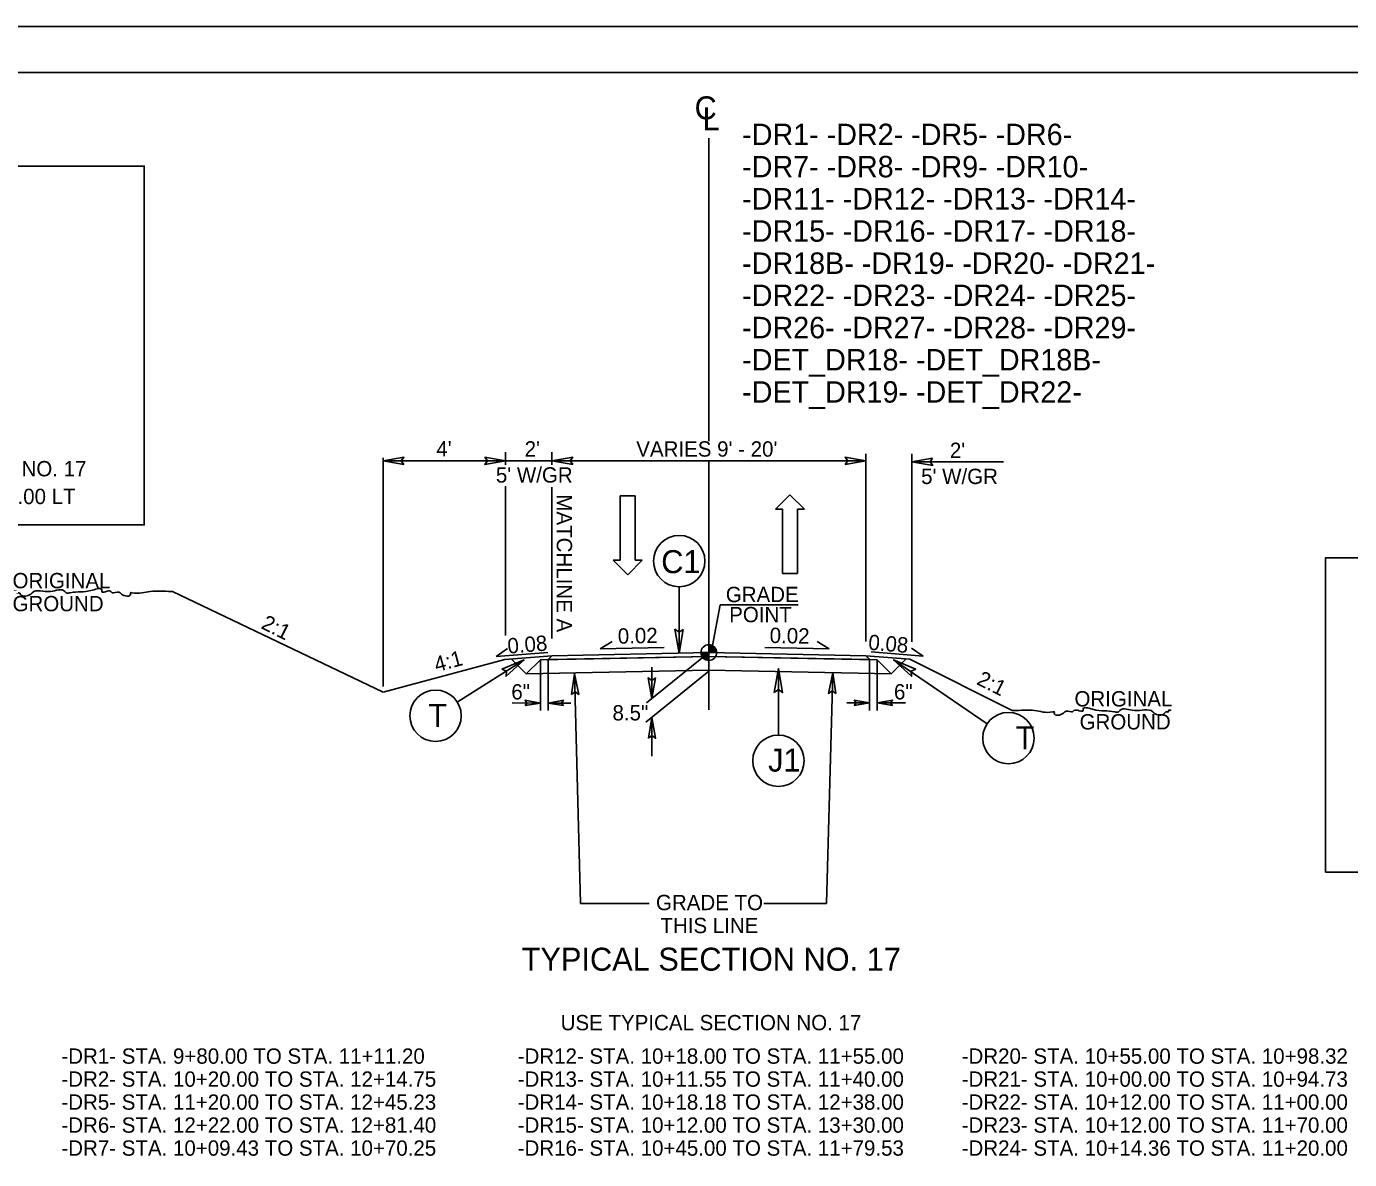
# Model space of a CAD drawing. Extents: x 18938 to 19565, y 6931 to 7973.
# Drawn here: x 19231 to 19317.4, y 7003.2 to 7077.1 of the extents above; entities that cross this region are included whole.
import ezdxf

# ---------------------------------------------------------------- set-up
doc = ezdxf.new("R2010")
doc.units = 0
for name, color, linetype in [('Default', 7, 'Continuous'), ('Old_Level_1', 7, 'Continuous'), ('Old_Level_11', 7, 'Continuous'), ('Old_Level_2', 7, 'Continuous'), ('Old_Level_3', 7, 'Continuous'), ('Prop Dimension', 7, 'Continuous'), ('Prop Pavement Schedule Description CELL', 7, 'Continuous'), ('Prop Shade Medium', 7, 'Continuous'), ('Prop Terminator CELL', 7, 'Continuous'), ('Sheet Data Field CELL', 7, 'Continuous'), ('Sheet Plot Border Outside CELL', 7, 'Continuous'), ('Sheet Typical CELL', 7, 'Continuous'), ('Typical Curb CELL', 7, 'Continuous'), ('Typical Detail Wedge1 CELL', 7, 'Continuous'), ('Typical Detail Wedge2 CELL', 7, 'Continuous'), ('Typical Detail Wedge3 CELL', 7, 'Continuous'), ('Typical Hinge Slope Arterial CELL', 7, 'Continuous'), ('Typical Pavement Slope Information CELL', 7, 'Continuous'), ('Typical Shoulder Slope Information CELL', 7, 'Continuous'), ('Typical Terminator CELL', 7, 'Continuous'), ('Typical Text General CELL', 7, 'Continuous'), ('Typical Text Grade Point CELL', 7, 'Continuous'), ('Typical Text ID Circle CELL', 7, 'Continuous'), ('Typical Text Label CELL', 7, 'Continuous')]:
    doc.layers.add(name, color=color, linetype=linetype)

msp = doc.modelspace()

# ---------------------------------------------------------------- linework, layer by layer
at = {"layer": 'Default'}
for points in [[(19205.68, 7044.588), (19238.721, 7044.588), (19238.721, 7067.99), (19205.68, 7067.99)], [(19315.789, 7021.933), (19365.041, 7021.933), (19365.041, 7042.425), (19315.789, 7042.425)]]:
    msp.add_lwpolyline(points, close=True, dxfattribs=at)
at = {"layer": 'Old_Level_1'}
for p, q in [((19268.06, 7035.856), (19275.56, 7036.006)), ((19275.56, 7036.006), (19283.06, 7035.856))]:
    msp.add_line(p, q, dxfattribs=at)
at = {"layer": 'Old_Level_3'}
for p, q in [((19262.305, 7048.761), (19265.327, 7048.761)), ((19262.734, 7032.967), (19264.571, 7032.964)), ((19266.548, 7032.964), (19265.071, 7032.964)), ((19284.572, 7032.967), (19286.048, 7032.967)), ((19288.386, 7032.971), (19286.548, 7032.967))]:
    msp.add_line(p, q, dxfattribs=at)
at = {"layer": 'Prop Dimension'}
msp.add_lwpolyline([(19155.167, 6930.669), (19382.434, 6930.669), (19382.434, 7077.102), (19155.167, 7077.102)], close=True, dxfattribs=at)
at = {"layer": 'Prop Pavement Schedule Description CELL'}
for p, q in [((19262.241, 7035.804), (19265.327, 7036.051)), ((19268.06, 7035.856), (19264.571, 7035.786)), ((19265.071, 7035.796), (19265.327, 7036.051)), ((19265.327, 7036.051), (19275.56, 7036.256)), ((19285.813, 7036.051), (19275.56, 7036.256)), ((19283.06, 7035.856), (19286.548, 7035.786)), ((19288.667, 7035.822), (19285.813, 7036.051)), ((19286.068, 7035.796), (19285.813, 7036.051)), ((19263.649, 7034.863), (19262.673, 7035.839)), ((19263.649, 7034.863), (19264.571, 7035.786)), ((19263.649, 7034.863), (19264.571, 7035.786)), ((19263.649, 7034.863), (19275.56, 7035.101)), ((19287.469, 7034.866), (19275.56, 7035.101)), ((19287.469, 7034.866), (19286.548, 7035.786)), ((19287.469, 7034.866), (19288.443, 7035.84)), ((19295.361, 7032.475), (19288.667, 7035.822)), ((19268.06, 7034.943), (19268.06, 7034.939)), ((19283.06, 7034.943), (19283.06, 7034.939))]:
    msp.add_line(p, q, dxfattribs=at)
at = {"layer": 'Prop Shade Medium'}
for p in [(19240.571, 7040.242), (19262.241, 7035.804)]:
    msp.add_line(p, (19254.305, 7033.672), dxfattribs=at)
at = {"layer": 'Sheet Data Field CELL'}
for points in [[(19255.655, 7048.529), (19254.305, 7048.761), (19255.662, 7049.001), (19255.49, 7048.761)], [(19260.955, 7048.994), (19262.305, 7048.761), (19260.947, 7048.521), (19261.12, 7048.761)], [(19266.677, 7048.529), (19265.327, 7048.761), (19266.684, 7049.001), (19266.512, 7048.761)], [(19284.463, 7048.529), (19285.813, 7048.761), (19284.456, 7049.001), (19284.628, 7048.761)], [(19290.165, 7048.932), (19288.815, 7048.7), (19290.172, 7048.46), (19290, 7048.7)], [(19266.602, 7033.521), (19266.799, 7034.877), (19267.074, 7033.526), (19266.83, 7033.692)], [(19272.083, 7034.601), (19271.851, 7033.251), (19271.611, 7034.609), (19271.851, 7034.436)], [(19283.841, 7033.586), (19283.645, 7034.942), (19283.369, 7033.592), (19283.613, 7033.758)], [(19271.619, 7030.678), (19271.851, 7032.028), (19272.091, 7030.67), (19271.851, 7030.843)]]:
    msp.add_lwpolyline(points, close=True, dxfattribs=at)
at = {"layer": 'Sheet Typical CELL'}
for p, q in [((19254.305, 7048.966), (19254.305, 7034.041)), ((19262.305, 7049.335), (19262.305, 7048.503)), ((19265.327, 7049.335), (19265.327, 7048.503)), ((19285.813, 7049.221), (19285.813, 7036.988)), ((19288.815, 7049.212), (19288.815, 7036.947)), ((19254.305, 7048.761), (19262.305, 7048.761)), ((19285.813, 7048.761), (19265.327, 7048.761)), ((19294.785, 7048.7), (19288.815, 7048.7)), ((19262.305, 7047.122), (19262.305, 7037.36)), ((19265.327, 7047.049), (19265.327, 7037.182)), ((19275.56, 7036.256), (19271.505, 7032.971)), ((19264.571, 7035.786), (19264.571, 7032.481)), ((19265.071, 7035.796), (19265.071, 7032.481)), ((19275.56, 7035.032), (19271.455, 7031.707)), ((19271.851, 7035.295), (19271.851, 7033.251)), ((19286.048, 7035.796), (19286.048, 7032.481)), ((19286.548, 7035.786), (19286.548, 7032.481)), ((19267.189, 7019.874), (19266.799, 7034.877)), ((19283.238, 7019.874), (19283.644, 7034.881)), ((19271.851, 7032.028), (19271.851, 7029.497)), ((19267.189, 7019.874), (19271.677, 7019.874)), ((19279.155, 7019.874), (19283.238, 7019.874))]:
    msp.add_line(p, q, dxfattribs=at)
at = {"layer": 'Typical Curb CELL'}
for points in [[(19230.207, 7040.242), (19230.379, 7040.242), (19230.379, 7040.156), (19230.55, 7040.156), (19230.635, 7040.071), (19231.321, 7040.071), (19231.406, 7040.156), (19232.606, 7040.242), (19233.548, 7040.242), (19233.633, 7040.156), (19233.891, 7040.156), (19235.346, 7040.328), (19235.946, 7040.328), (19235.946, 7040.242), (19236.546, 7040.242), (19236.631, 7040.156), (19236.717, 7040.156), (19237.145, 7040.156), (19237.231, 7040.071), (19237.83, 7040.071), (19237.83, 7040.156), (19237.916, 7040.156), (19239.115, 7040.242), (19240.486, 7040.242), (19240.571, 7040.242)], [(19305.725, 7032.475), (19305.554, 7032.475), (19305.554, 7032.389), (19305.383, 7032.389), (19305.297, 7032.304), (19304.612, 7032.304), (19304.526, 7032.389), (19303.327, 7032.475), (19302.385, 7032.475), (19302.299, 7032.389), (19302.042, 7032.389), (19300.586, 7032.561), (19299.986, 7032.561), (19299.986, 7032.475), (19299.387, 7032.475), (19299.301, 7032.389), (19299.216, 7032.389), (19298.787, 7032.389), (19298.702, 7032.304), (19298.102, 7032.304), (19298.102, 7032.389), (19298.016, 7032.389), (19296.817, 7032.475), (19295.447, 7032.475), (19295.361, 7032.475)]]:
    msp.add_spline(points, degree=3, dxfattribs=at)
at = {"layer": 'Typical Detail Wedge1 CELL'}
for p, q in [((19275.56, 7036.256), (19275.56, 7036.768)), ((19275.048, 7036.256), (19275.56, 7036.256)), ((19276.072, 7036.256), (19275.56, 7036.256)), ((19275.56, 7035.744), (19275.56, 7036.256)), ((19275.56, 7036.256), (19275.56, 7035.744))]:
    msp.add_line(p, q, dxfattribs=at)
for points in [[(19275.565, 7036.768), (19275.565, 7036.768), (19275.565, 7036.256)], [(19275.575, 7036.767), (19275.575, 7036.256)], [(19275.585, 7036.767), (19275.585, 7036.256)], [(19275.596, 7036.767), (19275.596, 7036.256)], [(19275.606, 7036.765), (19275.606, 7036.256)], [(19275.616, 7036.765), (19275.616, 7036.256)], [(19275.627, 7036.764), (19275.627, 7036.256)], [(19275.637, 7036.762), (19275.637, 7036.256)], [(19275.647, 7036.76), (19275.647, 7036.256)], [(19275.657, 7036.758), (19275.657, 7036.256)], [(19275.668, 7036.756), (19275.667, 7036.256)], [(19275.678, 7036.754), (19275.678, 7036.256)], [(19275.688, 7036.752), (19275.688, 7036.256)], [(19275.698, 7036.749), (19275.698, 7036.256)], [(19275.708, 7036.746), (19275.708, 7036.256)], [(19275.719, 7036.743), (19275.719, 7036.256)], [(19275.729, 7036.739), (19275.729, 7036.256)], [(19275.739, 7036.735), (19275.739, 7036.256)], [(19275.749, 7036.731), (19275.749, 7036.256)], [(19275.76, 7036.727), (19275.759, 7036.256)], [(19275.77, 7036.722), (19275.77, 7036.256)], [(19275.78, 7036.718), (19275.78, 7036.256)], [(19275.79, 7036.713), (19275.79, 7036.256)], [(19275.051, 7036.256), (19275.051, 7036.2)], [(19275.061, 7036.256), (19275.061, 7036.14)], [(19275.071, 7036.256), (19275.071, 7036.102)], [(19275.082, 7036.256), (19275.082, 7036.073)], [(19275.092, 7036.256), (19275.092, 7036.048)], [(19275.102, 7036.256), (19275.102, 7036.026)], [(19275.112, 7036.256), (19275.112, 7036.007)], [(19275.123, 7036.256), (19275.123, 7035.99)], [(19275.133, 7036.256), (19275.133, 7035.974)], [(19275.143, 7036.256), (19275.143, 7035.958)], [(19275.153, 7036.256), (19275.153, 7035.945)], [(19275.164, 7036.256), (19275.164, 7035.932)], [(19275.174, 7036.256), (19275.174, 7035.919)], [(19275.184, 7036.256), (19275.184, 7035.908)], [(19275.194, 7036.256), (19275.194, 7035.897)], [(19275.205, 7036.256), (19275.204, 7035.887)], [(19275.215, 7036.256), (19275.215, 7035.878)], [(19275.225, 7036.256), (19275.225, 7035.869)], [(19275.235, 7036.256), (19275.235, 7035.86)], [(19275.245, 7036.256), (19275.245, 7035.852)], [(19275.256, 7036.256), (19275.256, 7035.844)], [(19275.266, 7036.256), (19275.266, 7035.837)], [(19275.276, 7036.256), (19275.276, 7035.829)], [(19275.286, 7036.256), (19275.286, 7035.823)], [(19275.297, 7036.256), (19275.296, 7035.816)], [(19275.307, 7036.256), (19275.307, 7035.81)], [(19275.317, 7036.256), (19275.317, 7035.805)], [(19275.327, 7036.256), (19275.327, 7035.8)], [(19275.338, 7036.256), (19275.338, 7035.794)], [(19275.348, 7036.256), (19275.348, 7035.79)], [(19275.358, 7036.256), (19275.358, 7035.785)], [(19275.369, 7036.256), (19275.368, 7035.781)], [(19275.379, 7036.256), (19275.379, 7035.777)], [(19275.389, 7036.256), (19275.389, 7035.773)], [(19275.399, 7036.256), (19275.399, 7035.769)], [(19275.409, 7036.256), (19275.409, 7035.766)], [(19275.42, 7036.256), (19275.419, 7035.763)], [(19275.43, 7036.256), (19275.43, 7035.76)], [(19275.44, 7036.256), (19275.44, 7035.758)], [(19275.45, 7036.256), (19275.45, 7035.756)], [(19275.461, 7036.256), (19275.46, 7035.753)], [(19275.471, 7036.256), (19275.471, 7035.752)], [(19275.481, 7036.256), (19275.481, 7035.75)], [(19275.491, 7036.256), (19275.491, 7035.748)], [(19275.501, 7036.256), (19275.501, 7035.747)], [(19275.512, 7036.256), (19275.512, 7035.746)], [(19275.522, 7036.256), (19275.522, 7035.745)], [(19275.532, 7036.256), (19275.532, 7035.745)], [(19275.543, 7036.256), (19275.543, 7035.744)], [(19275.553, 7036.256), (19275.553, 7035.744), (19275.553, 7035.744)], [(19275.8, 7036.708), (19275.8, 7036.256)], [(19275.811, 7036.702), (19275.811, 7036.256)], [(19275.821, 7036.696), (19275.821, 7036.256)], [(19275.831, 7036.69), (19275.831, 7036.256)], [(19275.842, 7036.683), (19275.842, 7036.256)], [(19275.852, 7036.677), (19275.852, 7036.256)], [(19275.862, 7036.669), (19275.862, 7036.256)], [(19275.872, 7036.661), (19275.872, 7036.256)], [(19275.883, 7036.653), (19275.882, 7036.256)], [(19275.893, 7036.645), (19275.893, 7036.256)], [(19275.903, 7036.636), (19275.903, 7036.255)], [(19275.913, 7036.626), (19275.913, 7036.256)], [(19275.923, 7036.616), (19275.923, 7036.255)], [(19275.934, 7036.606), (19275.934, 7036.255)], [(19275.944, 7036.594), (19275.944, 7036.256)], [(19275.954, 7036.582), (19275.954, 7036.255)], [(19275.964, 7036.569), (19275.964, 7036.255)], [(19275.975, 7036.556), (19275.974, 7036.256)], [(19275.985, 7036.541), (19275.985, 7036.255)], [(19275.995, 7036.525), (19275.995, 7036.255)], [(19276.005, 7036.508), (19276.005, 7036.256)], [(19276.016, 7036.489), (19276.016, 7036.255)], [(19276.026, 7036.468), (19276.026, 7036.255)], [(19276.036, 7036.444), (19276.036, 7036.256)], [(19276.046, 7036.416), (19276.046, 7036.255)], [(19276.057, 7036.38), (19276.057, 7036.255)], [(19276.067, 7036.328), (19276.067, 7036.256)]]:
    msp.add_lwpolyline(points, dxfattribs=at)
msp.add_circle((19275.56, 7036.256), 0.512, dxfattribs=at)
for start, end in [(359.99048, 89.99048), (179.99048, 269.99048)]:
    msp.add_arc((19275.56, 7036.256), 0.512, start, end, dxfattribs=at)
at = {"layer": 'Typical Detail Wedge3 CELL'}
for p, q in [((19269.767, 7042.274), (19269.767, 7046.474)), ((19269.767, 7046.474), (19270.757, 7046.474)), ((19270.757, 7046.474), (19270.757, 7042.274)), ((19279.913, 7045.603), (19280.843, 7046.548)), ((19280.843, 7046.548), (19281.803, 7045.603)), ((19280.363, 7045.603), (19279.913, 7045.603)), ((19280.363, 7041.403), (19280.363, 7045.603)), ((19281.803, 7045.603), (19281.353, 7045.603)), ((19281.353, 7045.603), (19281.353, 7041.403)), ((19270.277, 7041.329), (19269.317, 7042.274)), ((19269.317, 7042.274), (19269.767, 7042.274)), ((19271.207, 7042.274), (19270.277, 7041.329)), ((19270.757, 7042.274), (19271.207, 7042.274)), ((19281.353, 7041.403), (19280.363, 7041.403))]:
    msp.add_line(p, q, dxfattribs=at)
at = {"layer": 'Typical Hinge Slope Arterial CELL'}
for p, q in [((19265.071, 7035.796), (19265.327, 7036.051)), ((19265.327, 7036.051), (19275.56, 7036.256)), ((19275.56, 7036.006), (19266.305, 7035.821)), ((19275.56, 7036.256), (19285.813, 7036.051)), ((19286.068, 7035.796), (19275.56, 7036.006)), ((19285.813, 7036.051), (19286.068, 7035.796)), ((19266.305, 7035.821), (19265.071, 7035.796)), ((19266.305, 7035.821), (19266.305, 7035.821))]:
    msp.add_line(p, q, dxfattribs=at)
at = {"layer": 'Typical Pavement Slope Information CELL'}
msp.add_lwpolyline([(19380.142, 7074.095), (19177.642, 7074.095), (19177.642, 6933.679), (19380.142, 6933.679)], close=True, dxfattribs=at)
at = {"layer": 'Typical Terminator CELL'}
for p, q in [((19273.63, 7040.548), (19273.63, 7036.217)), ((19259.148, 7033.024), (19263.504, 7035.771)), ((19280.101, 7030.876), (19280.101, 7035.207)), ((19293.723, 7031.614), (19287.615, 7035.771))]:
    msp.add_line(p, q, dxfattribs=at)
for centre in [(19273.63, 7042.224), (19257.73, 7032.13), (19295.108, 7030.671), (19280.101, 7029.2)]:
    msp.add_circle(centre, 1.676, dxfattribs=at)
at = {"layer": 'Typical Text General CELL'}
for points in [[(19273.897, 7037.769), (19273.63, 7036.217), (19273.354, 7037.778), (19273.63, 7037.579)], [(19262.049, 7035.169), (19263.504, 7035.771), (19262.332, 7034.705), (19262.352, 7035.044)], [(19279.834, 7033.655), (19280.101, 7035.207), (19280.377, 7033.646), (19280.101, 7033.845)], [(19289.071, 7035.169), (19287.615, 7035.771), (19288.788, 7034.705), (19288.768, 7035.044)], [(19263.574, 7032.792), (19264.571, 7032.964), (19263.568, 7033.141), (19263.696, 7032.964)], [(19266.069, 7032.792), (19265.071, 7032.964), (19266.074, 7033.141), (19265.947, 7032.964)], [(19285.051, 7032.796), (19286.048, 7032.967), (19285.045, 7033.145), (19285.173, 7032.967)], [(19287.546, 7032.796), (19286.548, 7032.967), (19287.551, 7033.145), (19287.424, 7032.967)]]:
    msp.add_lwpolyline(points, close=True, dxfattribs=at)
at = {"layer": 'Typical Text Grade Point CELL'}
for p, q in [((19268.464, 7036.496), (19269.247, 7036.969)), ((19283.408, 7036.496), (19282.625, 7036.969)), ((19261.676, 7035.994), (19262.429, 7036.513)), ((19261.676, 7035.994), (19265.061, 7036.265)), ((19268.464, 7036.496), (19272.653, 7036.58)), ((19283.408, 7036.496), (19279.219, 7036.58)), ((19289.545, 7036.027), (19286.159, 7036.297)), ((19289.545, 7036.027), (19288.791, 7036.546))]:
    msp.add_line(p, q, dxfattribs=at)
at = {"layer": 'Typical Text ID Circle CELL'}
for p, q in [((19275.56, 7069.821), (19275.56, 7050.037)), ((19275.56, 7048.761), (19275.56, 7032.52)), ((19275.81, 7036.709), (19276.305, 7039.377)), ((19281.382, 7039.376), (19276.305, 7039.377))]:
    msp.add_line(p, q, dxfattribs=at)

# ---------------------------------------------------------------- texts
at = {"layer": 'Old_Level_11'}
for s, height, p in [('TYPICAL SECTION NO. 17', 1.5, (19263.348, 7015.501)), ('USE TYPICAL SECTION NO. 17', 1, (19265.893, 7011.612))]:
    msp.add_text(s, height=height, dxfattribs=at).set_placement(p)
at = {"layer": 'Old_Level_2'}
for s, p in [('ORIGINAL', (19230.13, 7040.449)), ('GROUND', (19230.13, 7038.949))]:
    msp.add_text(s, height=1, rotation=360, dxfattribs=at).set_placement(p)
for s, p in [('ORIGINAL', (19299.418, 7032.739)), ('GROUND', (19299.754, 7031.239))]:
    msp.add_text(s, height=1, dxfattribs=at).set_placement(p)
at = {"layer": 'Old_Level_3'}
for p in [(19262.675, 7033.195), (19287.641, 7033.199)]:
    msp.add_text('6"', height=1, dxfattribs=at).set_placement(p)
at = {"layer": 'Prop Terminator CELL'}
for s, p in [('C1', (19272.456, 7041.436)), ('T', (19295.577, 7029.951)), ('J1', (19279.429, 7028.488))]:
    msp.add_text(s, height=1.5, dxfattribs=at).set_placement(p)
msp.add_text('T', height=1.5, rotation=360, dxfattribs=at).set_placement((19257.261, 7031.41))
at = {"layer": 'Sheet Plot Border Outside CELL'}
for s, p in [('GRADE', (19276.671, 7039.545)), ('POINT', (19276.889, 7038.234))]:
    msp.add_text(s, height=1, rotation=0.00004, dxfattribs=at).set_placement(p)
at = {"layer": 'Typical Detail Wedge2 CELL'}
for s, p in [("4'", (19257.781, 7049.051)), ("2'", (19263.544, 7049.044)), ("VARIES 9' - 20'", (19270.827, 7049.037)), ("2'", (19291.29, 7048.95)), ("5' W/GR", (19261.668, 7047.344)), ("5' W/GR", (19289.414, 7047.25)), ('8.5"', (19269.276, 7031.826)), ('GRADE TO', (19272.113, 7019.449)), ('THIS LINE', (19272.404, 7017.949)), ('-DR1- STA. 9+80.00 TO STA. 11+11.20', (19233.318, 7009.43)), ('-DR12- STA. 10+18.00 TO STA. 11+55.00', (19263.091, 7009.43)), ('-DR20- STA. 10+55.00 TO STA. 10+98.32', (19292.06, 7009.43)), ('-DR2- STA. 10+20.00 TO STA. 12+14.75', (19233.318, 7007.93)), ('-DR13- STA. 10+11.55 TO STA. 11+40.00', (19263.091, 7007.93)), ('-DR21- STA. 10+00.00 TO STA. 10+94.73', (19292.06, 7007.93)), ('-DR5- STA. 11+20.00 TO STA. 12+45.23', (19233.318, 7006.43)), ('-DR14- STA. 10+18.18 TO STA. 12+38.00', (19263.091, 7006.43)), ('-DR22- STA. 10+12.00 TO STA. 11+00.00', (19292.06, 7006.43)), ('-DR6- STA. 12+22.00 TO STA. 12+81.40', (19233.318, 7004.93)), ('-DR15- STA. 10+12.00 TO STA. 13+30.00', (19263.091, 7004.93)), ('-DR23- STA. 10+12.00 TO STA. 11+70.00', (19292.06, 7004.93)), ('-DR7- STA. 10+09.43 TO STA. 10+70.25', (19233.318, 7003.43)), ('-DR16- STA. 10+45.00 TO STA. 11+79.53', (19263.091, 7003.43)), ('-DR24- STA. 10+14.36 TO STA. 11+20.00', (19292.06, 7003.43))]:
    msp.add_text(s, height=1, dxfattribs=at).set_placement(p)
msp.add_text('MATCHLINE A ', height=1, rotation=270, dxfattribs=at).set_placement((19265.637, 7046.575))
at = {"layer": 'Typical Shoulder Slope Information CELL'}
for s, rotation, p in [('USE WITH TYPICAL SECTION NO. 17', 0.00001, (19211.547, 7047.753)), ('-DR14- STA. 11+50.00 TO STA. 12+38.00 LT', 0.00001, (19207.114, 7045.943)), ('2:1', 333.43491, (19246.281, 7037.864)), ('4:1', 15.1346, (19257.795, 7034.971)), ('2:1', 333.43491, (19292.973, 7034.215))]:
    msp.add_text(s, height=1, rotation=rotation, dxfattribs=at).set_placement(p)
at = {"layer": 'Typical Text Grade Point CELL'}
for s, rotation, p in [('0.02', 1.14574, (19269.632, 7036.831)), ('0.02', 358.85426, (19279.523, 7036.885)), ('0.08', 4.5738, (19262.463, 7036.183)), ('0.08', 355.4262, (19285.941, 7036.44))]:
    msp.add_text(s, height=1, rotation=rotation, dxfattribs=at).set_placement(p)
at = {"layer": 'Typical Text Label CELL'}
for s, height, p in [('C', 1.5, (19274.631, 7071.043)), ('L', 1.5, (19275.147, 7070.336)), ('-DR1- -DR2- -DR5- -DR6- ', 1.4, (19277.74, 7069.359)), ('-DR7- -DR8- -DR9- -DR10- ', 1.4, (19277.74, 7067.259)), ('-DR11- -DR12- -DR13- -DR14-', 1.4, (19277.74, 7065.159)), ('-DR15- -DR16- -DR17- -DR18- ', 1.4, (19277.74, 7063.059)), ('-DR18B- -DR19- -DR20- -DR21- ', 1.4, (19277.74, 7060.959)), ('-DR22- -DR23- -DR24- -DR25-', 1.4, (19277.74, 7058.859)), ('-DR26- -DR27- -DR28- -DR29-', 1.4, (19277.74, 7056.759)), ('-DET_DR18- -DET_DR18B-', 1.4, (19277.74, 7054.659)), ('-DET_DR19- -DET_DR22-', 1.4, (19277.74, 7052.559))]:
    msp.add_text(s, height=height, dxfattribs=at).set_placement(p)

doc.saveas('drawing.dxf')
